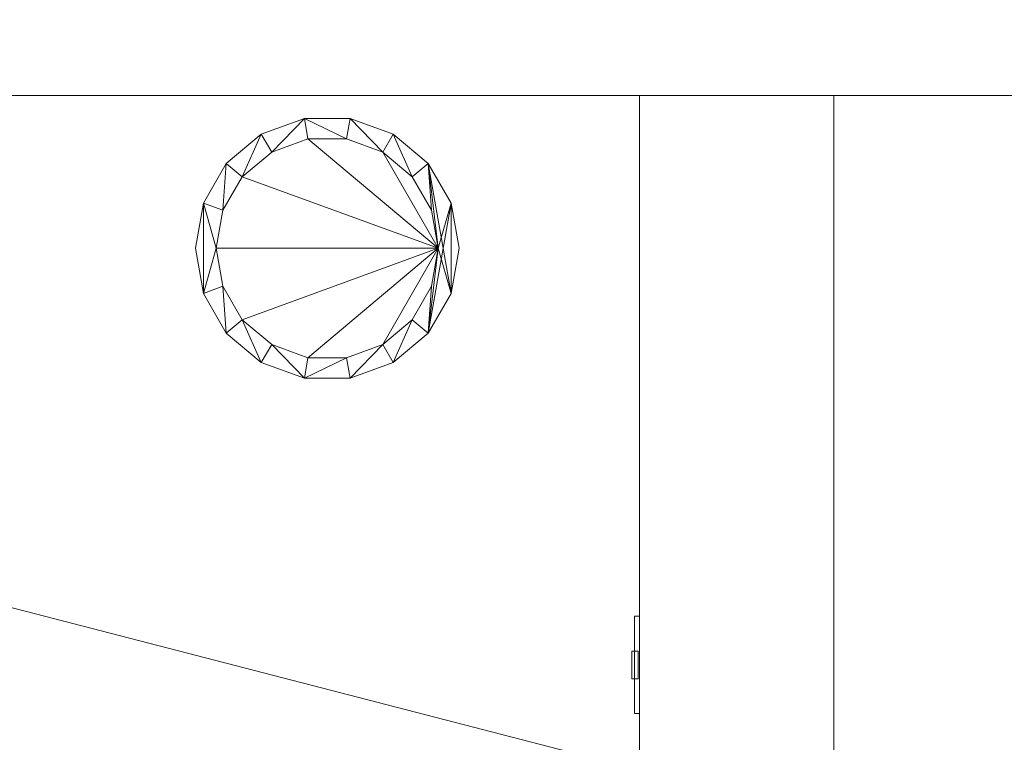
# Model space of a CAD drawing. Header units: metres. Extents: x -6.7 to 13.4, y 0 to 15.3.
# Tile 468 of 656: x -3.518 to -2.809, y 14.249 to 14.77. Entities that reach past the tile are written whole.
import ezdxf

# ---------------------------------------------------------------- set-up
doc = ezdxf.new("R2010")
doc.units = ezdxf.units.M
doc.header["$MEASUREMENT"] = 0
for name, color, linetype in [('NewTwindo - Slabs', 7, 'Continuous'), ('NewTwindo - Walls', 7, 'Continuous'), ('Twindo - Electrical', 7, 'Continuous'), ('Twindo - Lighting', 7, 'Continuous'), ('Twindo - Slabs', 7, 'Continuous')]:
    doc.layers.add(name, color=color, linetype=linetype)

# ---------------------------------------------------------------- blocks, each defined once
blk = doc.blocks.new('Wall_BC461328-A2C0-4C4D-9978-4D0179B7218B', base_point=(-3.07143, 9.82509))
at = {"layer": 'NewTwindo - Walls', "lineweight": 0}
mesh = blk.add_polyface(dxfattribs=at)
corners = [(-2.93143, 9.92009), (-2.93143, 9.92009, 2.45), (-2.93143, 10.67009, 2.45), (-2.93143, 10.67009), (-2.93143, 14.71509), (-2.93143, 14.71509, 2.565), (-2.93143, 9.82509, 2.565), (-2.93143, 9.82509, 2.41), (-2.93143, 9.71009, 2.41), (-2.93143, 9.71009), (-3.07143, 9.92009), (-3.07143, 9.92009, 2.45), (-3.07143, 10.67009, 2.45), (-3.07143, 10.67009), (-3.07143, 14.71509), (-3.07143, 14.71509, 2.565), (-3.07143, 9.82509, 2.565), (-3.07143, 9.82509, 2.41), (-3.07143, 9.71009, 2.41), (-3.07143, 9.71009)]
mesh.append_faces([[corners[k] for k in face] for face in [(1, 0, 10, 11), (2, 1, 11, 12), (3, 2, 12, 13), (3, 13, 14, 4), (14, 15, 5, 4), (16, 6, 5, 15), (7, 6, 16, 17), (8, 7, 17, 18), (8, 18, 19, 9), (10, 0, 9, 19)]], dxfattribs={"color": 9})
mesh.append_faces([[corners[k] for k in face] for face in [(4, 2, 3), (9, 7, 8)]], dxfattribs={"vtx0": -1, "color": 9})
mesh.append_faces([[corners[k] for k in face] for face in [(0, 7, 9), (19, 17, 10), (10, 17, 11), (14, 12, 15)]], dxfattribs={"vtx0": -1, "vtx1": -1, "color": 9})
mesh.append_faces([[corners[k] for k in face] for face in [(1, 5, 6), (1, 6, 7), (12, 16, 15)]], dxfattribs={"vtx0": -1, "vtx2": -1, "color": 9})
mesh.append_faces([[corners[k] for k in face] for face in [(13, 12, 14)]], dxfattribs={"vtx1": -1, "color": 9})
mesh.append_faces([[corners[k] for k in face] for face in [(1, 2, 5), (4, 5, 2), (0, 1, 7), (12, 11, 16), (17, 16, 11)]], dxfattribs={"vtx1": -1, "vtx2": -1, "color": 9})
mesh.append_faces([[corners[k] for k in face] for face in [(19, 18, 17)]], dxfattribs={"vtx2": -1, "color": 9})
blk = doc.blocks.new('Wall_3C2E7FB4-CDAE-45E2-8E68-55A08EBDAD65', base_point=(-2.27598, 14.71509))
at = {"layer": 'NewTwindo - Walls', "lineweight": 0}
mesh = blk.add_polyface(dxfattribs=at)
corners = [(-6.66143, 14.71509, -0.15), (-6.66143, 15.28009, -0.15), (-1.75648, 15.28009, -0.15), (-1.75648, 14.71509, -0.15), (-6.66143, 14.71509, 2.565), (-6.66143, 15.28009, 2.565), (-1.75648, 15.28009, 2.565), (-1.75648, 14.71509, 2.565)]
mesh.append_faces([[corners[k] for k in face] for face in [(0, 1, 2, 3), (1, 0, 4, 5), (1, 5, 6, 2), (7, 3, 2, 6), (4, 0, 3, 7), (5, 4, 7, 6)]], dxfattribs={"color": 9})
blk = doc.blocks.new('Slab_802DA21A-2803-41A3-8E48-64010855DF42', base_point=(-2.27598, 14.71509))
at = {"layer": 'NewTwindo - Slabs', "lineweight": 0}
mesh = blk.add_polyface(dxfattribs=at)
corners = [(-6.33643, 14.71509), (-2.27598, 14.71509), (-2.27598, 14.71509, -0.15), (-6.33643, 14.71509, -0.15), (2.57858, 14.05509), (-2.27598, 14.05509), (-6.33643, 9.82509), (-4.87643, 9.82509), (-4.87643, 3.40508), (-3.35143, 3.40507), (-3.35143, 2.76553), (0.24855, 2.76553), (0.24855, 0.35009), (4.10355, 0.35009), (4.10355, 0.16009), (6.21356, 0.16009), (6.21356, 0.35009), (10.5586, 0.35009), (10.5586, 8.19009), (5.65357, 8.19009), (5.65357, 9.07509), (-0.10121, 9.07509), (-0.10146, 10.48511), (2.57858, 10.48509), (-2.27598, 14.05509, -0.15), (-6.33643, 9.82509, -0.15), (2.57858, 14.05509, -0.15), (2.57858, 10.48509, -0.15), (-0.10146, 10.48511, -0.15), (-0.10121, 9.07509, -0.15), (5.65357, 9.07509, -0.15), (5.65357, 8.19009, -0.15), (10.5586, 8.19009, -0.15), (10.5586, 0.35009, -0.15), (6.21356, 0.35009, -0.15), (6.21356, 0.16009, -0.15), (4.10355, 0.16009, -0.15), (4.10355, 0.35009, -0.15), (0.24855, 0.35009, -0.15), (0.24855, 2.76553, -0.15), (-3.35143, 2.76553, -0.15), (-3.35143, 3.40507, -0.15), (-4.87643, 3.40508, -0.15), (-4.87643, 9.82509, -0.15)]
mesh.append_faces([[corners[k] for k in face] for face in [(0, 1, 2, 3), (1, 5, 24, 2), (6, 0, 3, 25), (5, 4, 26, 24), (7, 6, 25, 43), (8, 7, 43, 42), (9, 8, 42, 41), (10, 9, 41, 40), (11, 10, 40, 39), (12, 11, 39, 38), (13, 12, 38, 37), (14, 13, 37, 36), (15, 14, 36, 35), (16, 15, 35, 34), (17, 16, 34, 33), (18, 17, 33, 32), (19, 18, 32, 31), (20, 19, 31, 30), (21, 20, 30, 29), (22, 21, 29, 28), (23, 22, 28, 27), (4, 23, 27, 26)]], dxfattribs={"color": 9})
mesh.append_faces([[corners[k] for k in face] for face in [(4, 22, 23), (18, 16, 17)]], dxfattribs={"vtx0": -1, "color": 9})
mesh.append_faces([[corners[k] for k in face] for face in [(26, 28, 24), (32, 34, 31)]], dxfattribs={"vtx0": -1, "vtx1": -1, "color": 9})
mesh.append_faces([[corners[k] for k in face] for face in [(1, 7, 9), (22, 5, 10), (21, 11, 13), (41, 43, 2), (40, 24, 28), (37, 39, 29)]], dxfattribs={"vtx0": -1, "vtx1": -1, "vtx2": -1, "color": 9})
mesh.append_faces([[corners[k] for k in face] for face in [(5, 9, 10), (21, 10, 11), (19, 13, 14), (19, 14, 15), (19, 15, 16), (43, 3, 2), (41, 2, 24), (40, 28, 29), (37, 29, 30), (37, 30, 31)]], dxfattribs={"vtx0": -1, "vtx2": -1, "color": 9})
mesh.append_faces([[corners[k] for k in face] for face in [(27, 28, 26), (33, 34, 32)]], dxfattribs={"vtx1": -1, "color": 9})
mesh.append_faces([[corners[k] for k in face] for face in [(1, 0, 7), (5, 1, 9), (21, 22, 10), (4, 5, 22), (20, 21, 13), (19, 20, 13), (18, 19, 16), (40, 41, 24), (39, 40, 29), (36, 37, 31), (35, 36, 31), (34, 35, 31)]], dxfattribs={"vtx1": -1, "vtx2": -1, "color": 9})
mesh.append_faces([[corners[k] for k in face] for face in [(0, 6, 7), (7, 8, 9), (11, 12, 13), (43, 25, 3), (41, 42, 43), (37, 38, 39)]], dxfattribs={"vtx2": -1, "color": 9})
blk = doc.blocks.new('Object_DCA7D25A-0B78-46C6-9885-D356744AA6CB')
at = {"layer": 'Twindo - Electrical', "lineweight": 0}
mesh = blk.add_polyface(dxfattribs=at)
corners = [(-3.07493, 14.27009, 0.29), (-3.07493, 14.27009, 0.41), (-3.07493, 14.34009, 0.41), (-3.07493, 14.34009, 0.29), (-3.07493, 14.31509, 0.338), (-3.07493, 14.31509, 0.362), (-3.07493, 14.29509, 0.362), (-3.07493, 14.29509, 0.338), (-3.07143, 14.27009, 0.41), (-3.07143, 14.27009, 0.29), (-3.07143, 14.34009, 0.41), (-3.07143, 14.34009, 0.29), (-3.07231, 14.31509, 0.338), (-3.07231, 14.31509, 0.362), (-3.07231, 14.29509, 0.362), (-3.07231, 14.29509, 0.338)]
mesh.append_faces([[corners[k] for k in face] for face in [(8, 1, 0, 9), (10, 2, 1, 8), (11, 3, 2, 10), (9, 0, 3, 11), (5, 4, 12, 13), (6, 5, 13, 14), (7, 6, 14, 15), (4, 7, 15, 12), (10, 8, 9, 11), (14, 13, 12, 15)]], dxfattribs={"color": 255})
mesh.append_faces([[corners[k] for k in face] for face in [(0, 7, 3), (3, 4, 2)]], dxfattribs={"vtx0": -1, "vtx1": -1, "color": 255})
mesh.append_faces([[corners[k] for k in face] for face in [(5, 1, 2), (1, 6, 7), (3, 7, 4)]], dxfattribs={"vtx0": -1, "vtx2": -1, "color": 255})
mesh.append_faces([[corners[k] for k in face] for face in [(5, 6, 1), (4, 5, 2), (0, 1, 7)]], dxfattribs={"vtx1": -1, "vtx2": -1, "color": 255})
mesh = blk.add_polyface(dxfattribs=at)
corners = [(-3.07231, 14.29509, 0.338), (-3.07231, 14.29509, 0.362), (-3.07693, 14.29509, 0.362), (-3.07693, 14.29509, 0.338), (-3.07231, 14.31509, 0.362), (-3.07693, 14.31509, 0.362), (-3.07231, 14.31509, 0.338), (-3.07693, 14.31509, 0.338)]
mesh.append_faces([[corners[k] for k in face] for face in [(0, 1, 2, 3), (1, 4, 5, 2), (4, 6, 7, 5), (6, 0, 3, 7), (0, 6, 4, 1), (3, 2, 5, 7)]], dxfattribs={"color": 255})
blk = doc.blocks.new('Slab_4FB5D051-D00D-47BE-8E84-A6D94544EB54', base_point=(-6.49643, 15.11509))
at = {"layer": 'NewTwindo - Slabs', "lineweight": 0}
mesh = blk.add_polyface(dxfattribs=at)
corners = [(-6.49643, 9.62509, 2.565), (-6.49643, 9.62509, 3.25), (-6.49643, 15.11509, 3.25), (-6.49643, 15.11509, 2.565), (-5.03143, 9.62509, 2.565), (-5.03143, 9.62509, 3.25), (2.42854, 14.48009, 3.25), (-1.92148, 14.48009, 3.25), (-1.92148, 15.11509, 3.25), (-5.03143, 3.41007, 3.25), (-3.45142, 3.41007, 3.25), (-3.45142, 2.81016, 3.25), (-0.00145, 2.81016, 3.25), (-0.00145, 2.81007, 3.25), (0.16355, 2.81007, 3.25), (0.16355, 0.16509, 3.25), (13.28858, 0.16509, 3.25), (13.28858, 3.36009, 3.25), (10.7136, 3.36009, 3.25), (10.7136, 8.46009, 3.25), (6.07357, 8.46009, 3.25), (6.07357, 9.94509, 3.25), (6.07358, 9.94509, 3.25), (6.07357, 11.6101, 3.25), (6.02357, 11.6101, 3.25), (6.02357, 14.43009, 3.25), (2.42854, 14.43009, 3.25), (4.10355, 0.38009, 3.25), (4.10355, 3.24013, 3.25), (6.21356, 3.24013, 3.25), (6.21356, 0.3801, 3.25), (-1.92148, 15.11509, 2.565), (-5.03143, 3.41007, 2.565), (-1.92148, 14.48009, 2.565), (2.42854, 14.48009, 2.565), (2.42854, 14.43009, 2.565), (6.02357, 14.43009, 2.565), (6.02357, 11.6101, 2.565), (6.07357, 11.6101, 2.565), (6.07358, 9.94509, 2.565), (6.07357, 9.94509, 2.565), (6.07357, 8.46009, 2.565), (10.7136, 8.46009, 2.565), (10.7136, 3.36009, 2.565), (13.28858, 3.36009, 2.565), (13.28858, 0.16509, 2.565), (0.16355, 0.16509, 2.565), (0.16355, 2.81007, 2.565), (-0.00145, 2.81007, 2.565), (-0.00145, 2.81016, 2.565), (-3.45142, 2.81016, 2.565), (-3.45142, 3.41007, 2.565), (6.21356, 3.24013, 2.565), (4.10355, 3.24013, 2.565), (4.10355, 0.38009, 2.565), (6.21356, 0.3801, 2.565), (4.10355, 3.24013, 2.945), (5.09855, 3.24013, 2.945), (5.09855, 3.71514, 2.565), (4.10355, 3.71514, 2.565), (4.10355, 3.24326, 2.9489), (5.09855, 3.24326, 2.9489), (5.09855, 3.71826, 2.5689), (4.10355, 3.71826, 2.5689)]
mesh.append_faces([[corners[k] for k in face] for face in [(0, 1, 2, 3), (4, 5, 1, 0), (3, 2, 8, 31), (32, 9, 5, 4), (33, 7, 6, 34), (31, 8, 7, 33), (51, 10, 9, 32), (50, 11, 10, 51), (49, 12, 11, 50), (48, 13, 12, 49), (47, 14, 13, 48), (46, 15, 14, 47), (45, 16, 15, 46), (44, 17, 16, 45), (43, 18, 17, 44), (42, 19, 18, 43), (41, 20, 19, 42), (40, 21, 20, 41), (39, 22, 21, 40), (38, 23, 22, 39), (37, 24, 23, 38), (36, 25, 24, 37), (35, 26, 25, 36), (34, 6, 26, 35), (53, 28, 27, 54), (52, 29, 28, 53), (55, 30, 29, 52), (54, 27, 30, 55), (56, 57, 58, 59), (60, 61, 57, 56), (61, 62, 58, 57), (59, 58, 62, 63), (60, 56, 59, 63), (63, 62, 61, 60)]], dxfattribs={"color": 9})
mesh.append_faces([[corners[k] for k in face] for face in [(45, 43, 44)]], dxfattribs={"vtx0": -1, "color": 9})
mesh.append_faces([[corners[k] for k in face] for face in [(16, 30, 15)]], dxfattribs={"vtx0": -1, "vtx1": -1, "color": 9})
mesh.append_faces([[corners[k] for k in face] for face in [(8, 5, 10), (7, 11, 14), (27, 26, 15), (20, 24, 28), (16, 18, 30), (51, 4, 31), (47, 50, 33), (46, 35, 54), (53, 37, 41), (45, 55, 43)]], dxfattribs={"vtx0": -1, "vtx1": -1, "vtx2": -1, "color": 9})
mesh.append_faces([[corners[k] for k in face] for face in [(7, 10, 11), (26, 14, 15), (20, 23, 24), (20, 28, 29), (18, 29, 30), (4, 3, 31), (51, 31, 33), (47, 33, 34), (47, 34, 35), (53, 35, 36), (53, 36, 37), (46, 54, 55), (52, 41, 42), (55, 42, 43)]], dxfattribs={"vtx0": -1, "vtx2": -1, "color": 9})
mesh.append_faces([[corners[k] for k in face] for face in [(17, 18, 16)]], dxfattribs={"vtx1": -1, "color": 9})
mesh.append_faces([[corners[k] for k in face] for face in [(8, 2, 5), (7, 8, 10), (6, 7, 14), (26, 6, 14), (27, 28, 26), (25, 26, 28), (24, 25, 28), (30, 27, 15), (19, 20, 29), (18, 19, 29), (50, 51, 33), (46, 47, 35), (53, 54, 35), (37, 38, 41), (52, 53, 41), (55, 52, 42), (45, 46, 55)]], dxfattribs={"vtx1": -1, "vtx2": -1, "color": 9})
mesh.append_faces([[corners[k] for k in face] for face in [(2, 1, 5), (5, 9, 10), (4, 0, 3), (51, 32, 4)]], dxfattribs={"vtx2": -1, "color": 9})
blk = doc.blocks.new('Slab_D4D3F8D2-351F-45A5-AD5B-75F382EF2EA3', base_point=(-6.49643, 15.11509))
at = {"layer": 'NewTwindo - Slabs', "lineweight": 0}
mesh = blk.add_polyface(dxfattribs=at)
corners = [(-6.49643, 15.11509, 6.45), (-6.49643, 15.11509, 6.3), (-6.49643, 9.62509, 6.3), (-6.49643, 9.62509, 6.45), (-1.92148, 15.11509, 6.45), (-1.92148, 15.11509, 6.3), (-1.92148, 9.62509, 6.3), (-2.86143, 14.17509, 6.3), (-5.55143, 14.17509, 6.3), (-5.55143, 10.56509, 6.3), (-2.86143, 10.56509, 6.3), (-1.92148, 9.62509, 6.45), (-5.55143, 10.56509, 6.45), (-5.55143, 14.17509, 6.45), (-2.86143, 14.17509, 6.45), (-2.86143, 10.56509, 6.45)]
mesh.append_faces([[corners[k] for k in face] for face in [(0, 1, 2, 3), (4, 5, 1, 0), (3, 2, 6, 11), (11, 6, 5, 4), (13, 8, 7, 14), (12, 9, 8, 13), (15, 10, 9, 12), (14, 7, 10, 15)]], dxfattribs={"color": 9})
mesh.append_faces([[corners[k] for k in face] for face in [(6, 10, 5), (5, 7, 1), (4, 14, 11), (11, 15, 3)]], dxfattribs={"vtx0": -1, "vtx1": -1, "color": 9})
mesh.append_faces([[corners[k] for k in face] for face in [(8, 2, 1), (2, 9, 10), (5, 10, 7), (12, 0, 3), (0, 13, 14), (11, 14, 15)]], dxfattribs={"vtx0": -1, "vtx2": -1, "color": 9})
mesh.append_faces([[corners[k] for k in face] for face in [(8, 9, 2), (7, 8, 1), (6, 2, 10), (12, 13, 0), (15, 12, 3), (4, 0, 14)]], dxfattribs={"vtx1": -1, "vtx2": -1, "color": 9})
blk = doc.blocks.new('Slab_4F556EF8-AACE-4447-88DB-0E4196C575B6', base_point=(-1.92148, 15.11509))
at = {"layer": 'Twindo - Slabs', "lineweight": 0}
mesh = blk.add_polyface(dxfattribs=at)
corners = [(-1.92148, 15.11509, 6.5), (-1.92148, 15.11509, 6.45), (-6.49643, 15.11509, 6.45), (-6.49643, 15.11509, 6.5), (-1.92148, 14.48009, 6.5), (-1.92148, 14.48009, 6.45), (2.42854, 14.48009, 6.45), (2.42854, 14.43009, 6.45), (6.02358, 14.43009, 6.45), (6.02357, 11.6101, 6.45), (6.07357, 11.6101, 6.45), (6.07356, 6.84513, 6.45), (6.18856, 6.84513, 6.45), (6.18856, 6.74289, 6.45), (6.30356, 6.74289, 6.45), (6.30356, 5.43009, 6.45), (6.2636, 5.43009, 6.45), (6.2636, 4.90014, 6.45), (10.7136, 4.90014, 6.45), (10.7136, 3.36009, 6.45), (13.28858, 3.36009, 6.45), (13.28858, 0.16509, 6.45), (0.16355, 0.16509, 6.45), (0.16355, 2.81007, 6.45), (-3.45143, 2.81007, 6.45), (-3.45143, 3.41007, 6.45), (-5.03143, 3.41007, 6.45), (-5.03143, 9.62509, 6.45), (-6.49643, 9.62509, 6.45), (-2.86143, 14.17509, 6.45), (-5.55143, 14.17509, 6.45), (-5.55143, 10.56509, 6.45), (-2.86143, 10.56509, 6.45), (5.10855, 9.73009, 6.45), (4.31855, 9.73009, 6.45), (4.31855, 5.22013, 6.45), (5.10855, 5.22109, 6.45), (9.6136, 4.43509, 6.45), (6.64356, 4.43509, 6.45), (6.64356, 2.75509, 6.45), (8.68819, 2.75509, 6.45), (9.6136, 3.68051, 6.45), (-6.49643, 9.62509, 6.5), (-5.03143, 9.62509, 6.5), (-5.03143, 3.41007, 6.5), (-3.45143, 3.41007, 6.5), (-3.45143, 2.81007, 6.5), (0.16355, 2.81007, 6.5), (0.16355, 0.16509, 6.5), (13.28858, 0.16509, 6.5), (13.28858, 3.36009, 6.5), (10.7136, 3.36009, 6.5), (10.7136, 4.90014, 6.5), (6.2636, 4.90014, 6.5), (6.2636, 5.43009, 6.5), (6.30356, 5.43009, 6.5), (6.30356, 6.74289, 6.5), (6.18856, 6.74289, 6.5), (6.18856, 6.84513, 6.5), (6.07356, 6.84513, 6.5), (6.07357, 11.6101, 6.5), (6.02357, 11.6101, 6.5), (6.02358, 14.43009, 6.5), (2.42854, 14.43009, 6.5), (2.42854, 14.48009, 6.5), (-5.55143, 10.56509, 6.5), (-5.55143, 14.17509, 6.5), (-2.86143, 14.17509, 6.5), (-2.86143, 10.56509, 6.5), (4.31855, 5.22013, 6.5), (4.31855, 9.73009, 6.5), (5.10855, 9.73009, 6.5), (5.10855, 5.22109, 6.5), (6.64356, 2.75509, 6.5), (6.64356, 4.43509, 6.5), (9.6136, 4.43509, 6.5), (9.6136, 3.68051, 6.5), (8.68819, 2.75509, 6.5)]
mesh.append_faces([[corners[k] for k in face] for face in [(0, 1, 2, 3), (4, 5, 1, 0), (3, 2, 28, 42), (64, 6, 5, 4), (63, 7, 6, 64), (62, 8, 7, 63), (61, 9, 8, 62), (60, 10, 9, 61), (59, 11, 10, 60), (58, 12, 11, 59), (57, 13, 12, 58), (56, 14, 13, 57), (55, 15, 14, 56), (54, 16, 15, 55), (53, 17, 16, 54), (52, 18, 17, 53), (51, 19, 18, 52), (50, 20, 19, 51), (49, 21, 20, 50), (48, 22, 21, 49), (47, 23, 22, 48), (46, 24, 23, 47), (45, 25, 24, 46), (44, 26, 25, 45), (43, 27, 26, 44), (42, 28, 27, 43), (66, 30, 29, 67), (65, 31, 30, 66), (68, 32, 31, 65), (67, 29, 32, 68), (70, 34, 33, 71), (69, 35, 34, 70), (72, 36, 35, 69), (71, 33, 36, 72), (74, 38, 37, 75), (73, 39, 38, 74), (77, 40, 39, 73), (76, 41, 40, 77), (75, 37, 41, 76)]], dxfattribs={"color": 9})
mesh.append_faces([[corners[k] for k in face] for face in [(21, 19, 20), (56, 54, 55)]], dxfattribs={"vtx0": -1, "color": 9})
mesh.append_faces([[corners[k] for k in face] for face in [(14, 16, 13), (49, 51, 48)]], dxfattribs={"vtx0": -1, "vtx1": -1, "color": 9})
mesh.append_faces([[corners[k] for k in face] for face in [(25, 27, 32), (24, 32, 5), (22, 7, 35), (36, 9, 11), (36, 11, 13), (36, 13, 17), (22, 36, 17), (22, 17, 39), (22, 40, 19), (68, 43, 45), (4, 68, 46), (69, 63, 48), (59, 61, 72), (57, 59, 72), (53, 57, 72), (53, 72, 48), (73, 53, 48), (51, 77, 48)]], dxfattribs={"vtx0": -1, "vtx1": -1, "vtx2": -1, "color": 9})
mesh.append_faces([[corners[k] for k in face] for face in [(30, 28, 2), (27, 31, 32), (29, 2, 1), (32, 1, 5), (23, 5, 6), (23, 6, 7), (22, 35, 36), (33, 7, 8), (36, 8, 9), (22, 39, 40), (37, 17, 18), (41, 18, 19), (65, 3, 42), (65, 42, 43), (3, 66, 67), (68, 45, 46), (4, 67, 68), (4, 46, 47), (63, 47, 48), (63, 70, 71), (61, 71, 72), (53, 74, 75), (51, 75, 76), (51, 76, 77)]], dxfattribs={"vtx0": -1, "vtx2": -1, "color": 9})
mesh.append_faces([[corners[k] for k in face] for face in [(15, 16, 14), (50, 51, 49)]], dxfattribs={"vtx1": -1, "color": 9})
mesh.append_faces([[corners[k] for k in face] for face in [(30, 31, 28), (27, 28, 31), (24, 25, 32), (29, 30, 2), (32, 29, 1), (23, 24, 5), (22, 23, 7), (34, 35, 7), (33, 34, 7), (36, 33, 8), (16, 17, 13), (38, 39, 17), (37, 38, 17), (41, 37, 18), (40, 41, 19), (21, 22, 19), (65, 66, 3), (68, 65, 43), (0, 3, 67), (4, 0, 67), (64, 4, 47), (63, 64, 47), (69, 70, 63), (72, 69, 48), (62, 63, 71), (61, 62, 71), (53, 54, 57), (56, 57, 54), (73, 74, 53), (77, 73, 48), (52, 53, 75), (51, 52, 75)]], dxfattribs={"vtx1": -1, "vtx2": -1, "color": 9})
mesh.append_faces([[corners[k] for k in face] for face in [(25, 26, 27), (9, 10, 11), (11, 12, 13), (43, 44, 45), (59, 60, 61), (57, 58, 59)]], dxfattribs={"vtx2": -1, "color": 9})
blk = doc.blocks.new('Lamp_BDD5497B-0772-4745-83CB-9F7E7A1D3586')
at = {"layer": 'Twindo - Lighting', "lineweight": 0}
mesh = blk.add_polyface(dxfattribs=at)
corners = [(-3.20143, 14.60509, 6.285), (-3.20716, 14.63758, 6.285), (-3.20716, 14.63758, 6.3), (-3.20143, 14.60509, 6.3), (-3.22366, 14.66616, 6.285), (-3.22366, 14.66616, 6.3), (-3.24893, 14.68736, 6.285), (-3.24893, 14.68736, 6.3), (-3.27994, 14.69865, 6.285), (-3.27994, 14.69865, 6.3), (-3.31293, 14.69865, 6.285), (-3.31293, 14.69865, 6.3), (-3.34393, 14.68736, 6.285), (-3.34393, 14.68736, 6.3), (-3.36921, 14.66616, 6.285), (-3.36921, 14.66616, 6.3), (-3.3857, 14.63758, 6.285), (-3.3857, 14.63758, 6.3), (-3.39143, 14.60509, 6.285), (-3.39143, 14.60509, 6.3), (-3.3857, 14.5726, 6.285), (-3.3857, 14.5726, 6.3), (-3.36921, 14.54403, 6.285), (-3.36921, 14.54403, 6.3), (-3.34393, 14.52282, 6.285), (-3.34393, 14.52282, 6.3), (-3.31293, 14.51153, 6.285), (-3.31293, 14.51153, 6.3), (-3.27994, 14.51153, 6.285), (-3.27994, 14.51153, 6.3), (-3.24893, 14.52282, 6.285), (-3.24893, 14.52282, 6.3), (-3.22366, 14.54403, 6.285), (-3.22366, 14.54403, 6.3), (-3.20716, 14.5726, 6.285), (-3.20716, 14.5726, 6.3), (-3.21643, 14.60509, 6.285), (-3.22126, 14.57773, 6.285), (-3.22126, 14.57773, 6.3), (-3.21643, 14.60509, 6.3), (-3.23515, 14.55367, 6.285), (-3.23515, 14.55367, 6.3), (-3.25643, 14.53581, 6.285), (-3.25643, 14.53581, 6.3), (-3.28254, 14.52631, 6.285), (-3.28254, 14.52631, 6.3), (-3.31032, 14.52631, 6.285), (-3.31032, 14.52631, 6.3), (-3.33643, 14.53581, 6.285), (-3.33643, 14.53581, 6.3), (-3.35772, 14.55367, 6.285), (-3.35772, 14.55367, 6.3), (-3.37161, 14.57773, 6.285), (-3.37161, 14.57773, 6.3), (-3.37643, 14.60509, 6.285), (-3.37643, 14.60509, 6.3), (-3.37161, 14.63245, 6.285), (-3.37161, 14.63245, 6.3), (-3.35772, 14.65651, 6.285), (-3.35772, 14.65651, 6.3), (-3.33643, 14.67437, 6.285), (-3.33643, 14.67437, 6.3), (-3.31032, 14.68388, 6.285), (-3.31032, 14.68388, 6.3), (-3.28254, 14.68388, 6.285), (-3.28254, 14.68388, 6.3), (-3.25643, 14.67437, 6.285), (-3.25643, 14.67437, 6.3), (-3.23515, 14.65651, 6.285), (-3.23515, 14.65651, 6.3), (-3.22126, 14.63245, 6.285), (-3.22126, 14.63245, 6.3)]
mesh.append_faces([[corners[k] for k in face] for face in [(0, 1, 2, 3), (1, 4, 5, 2), (4, 6, 7, 5), (6, 8, 9, 7), (8, 10, 11, 9), (10, 12, 13, 11), (12, 14, 15, 13), (14, 16, 17, 15), (16, 18, 19, 17), (18, 20, 21, 19), (20, 22, 23, 21), (22, 24, 25, 23), (24, 26, 27, 25), (26, 28, 29, 27), (28, 30, 31, 29), (30, 32, 33, 31), (32, 34, 35, 33), (34, 0, 3, 35), (36, 37, 38, 39), (37, 40, 41, 38), (40, 42, 43, 41), (42, 44, 45, 43), (44, 46, 47, 45), (46, 48, 49, 47), (48, 50, 51, 49), (50, 52, 53, 51), (52, 54, 55, 53), (54, 56, 57, 55), (56, 58, 59, 57), (58, 60, 61, 59), (60, 62, 63, 61), (62, 64, 65, 63), (64, 66, 67, 65), (66, 68, 69, 67), (68, 70, 71, 69), (70, 36, 39, 71)]], dxfattribs={"color": 253})
mesh.append_faces([[corners[k] for k in face] for face in [(20, 16, 54), (34, 36, 4), (17, 21, 55), (2, 39, 33)]], dxfattribs={"vtx0": -1, "vtx1": -1, "vtx2": -1, "color": 253})
mesh.append_faces([[corners[k] for k in face] for face in [(20, 54, 52), (56, 16, 14), (22, 52, 50), (58, 14, 12), (24, 50, 48), (60, 12, 10), (26, 48, 46), (26, 46, 44), (64, 10, 8), (28, 44, 42), (66, 8, 6), (30, 42, 40), (68, 6, 4), (32, 40, 37), (32, 37, 36), (34, 4, 1), (17, 55, 57), (53, 21, 23), (15, 57, 59), (51, 23, 25), (13, 59, 61), (49, 25, 27), (11, 61, 63), (11, 63, 65), (45, 27, 29), (9, 65, 67), (43, 29, 31), (7, 67, 69), (41, 31, 33), (5, 69, 71), (5, 71, 39), (2, 33, 35)]], dxfattribs={"vtx0": -1, "vtx2": -1, "color": 253})
mesh.append_faces([[corners[k] for k in face] for face in [(0, 34, 1), (3, 2, 35)]], dxfattribs={"vtx1": -1, "color": 253})
mesh.append_faces([[corners[k] for k in face] for face in [(56, 54, 16), (22, 20, 52), (58, 56, 14), (24, 22, 50), (60, 58, 12), (26, 24, 48), (62, 60, 10), (64, 62, 10), (28, 26, 44), (66, 64, 8), (30, 28, 42), (68, 66, 6), (32, 30, 40), (70, 68, 4), (36, 70, 4), (34, 32, 36), (53, 55, 21), (15, 17, 57), (51, 53, 23), (13, 15, 59), (49, 51, 25), (11, 13, 61), (47, 49, 27), (45, 47, 27), (9, 11, 65), (43, 45, 29), (7, 9, 67), (41, 43, 31), (5, 7, 69), (38, 41, 33), (39, 38, 33), (2, 5, 39)]], dxfattribs={"vtx1": -1, "vtx2": -1, "color": 253})
mesh.append_faces([[corners[k] for k in face] for face in [(20, 18, 16), (17, 19, 21)]], dxfattribs={"vtx2": -1, "color": 253})
mesh = blk.add_polyface(dxfattribs=at)
corners = [(-3.21643, 14.60509, 6.2866), (-3.22126, 14.57773, 6.2866), (-3.23515, 14.55367, 6.2866), (-3.25643, 14.53581, 6.2866), (-3.28254, 14.52631, 6.2866), (-3.31032, 14.52631, 6.2866), (-3.33643, 14.53581, 6.2866), (-3.35772, 14.55367, 6.2866), (-3.37161, 14.57773, 6.2866), (-3.37643, 14.60509, 6.2866), (-3.37161, 14.63245, 6.2866), (-3.35772, 14.65651, 6.2866), (-3.33643, 14.67437, 6.2866), (-3.31032, 14.68388, 6.2866), (-3.28254, 14.68388, 6.2866), (-3.25643, 14.67437, 6.2866), (-3.23515, 14.65651, 6.2866), (-3.22126, 14.63245, 6.2866)]
mesh.append_faces([[corners[k] for k in face] for face in [(0, 15, 16, 17)]], dxfattribs={"vtx0": -1, "color": 255})
mesh.append_faces([[corners[k] for k in face] for face in [(0, 3, 4, 5), (0, 5, 6, 7), (0, 7, 8, 9), (0, 9, 10, 11), (0, 11, 12, 13), (0, 13, 14, 15)]], dxfattribs={"vtx0": -1, "vtx3": -1, "color": 255})
mesh.append_faces([[corners[k] for k in face] for face in [(0, 1, 2, 3)]], dxfattribs={"vtx3": -1, "color": 255})

msp = doc.modelspace()

# ---------------------------------------------------------------- block references
at = {"layer": 'NewTwindo - Slabs', "color": 251, "linetype": 'Continuous', "lineweight": 20}
for name, p in [('Slab_4FB5D051-D00D-47BE-8E84-A6D94544EB54', (-6.49643, 15.11509)), ('Slab_D4D3F8D2-351F-45A5-AD5B-75F382EF2EA3', (-6.49643, 15.11509)), ('Slab_802DA21A-2803-41A3-8E48-64010855DF42', (-2.27598, 14.71509))]:
    msp.add_blockref(name, p, dxfattribs=at)
at = {"layer": 'NewTwindo - Walls', "color": 7, "lineweight": 13}
for name, p in [('Wall_3C2E7FB4-CDAE-45E2-8E68-55A08EBDAD65', (-2.27598, 14.71509)), ('Wall_BC461328-A2C0-4C4D-9978-4D0179B7218B', (-3.07143, 9.82509))]:
    msp.add_blockref(name, p, dxfattribs=at)
at = {"layer": 'Twindo - Electrical', "color": 15, "linetype": 'Continuous', "lineweight": 18}
msp.add_blockref('Object_DCA7D25A-0B78-46C6-9885-D356744AA6CB', (0, 0), dxfattribs=at)
at = {"layer": 'Twindo - Lighting', "color": 2, "linetype": 'Continuous', "lineweight": 20}
msp.add_blockref('Lamp_BDD5497B-0772-4745-83CB-9F7E7A1D3586', (0, 0), dxfattribs=at)
at = {"layer": 'Twindo - Slabs', "color": 251, "linetype": 'Continuous', "lineweight": 20}
msp.add_blockref('Slab_4F556EF8-AACE-4447-88DB-0E4196C575B6', (-1.92148, 15.11509), dxfattribs=at)

doc.saveas('drawing.dxf')
